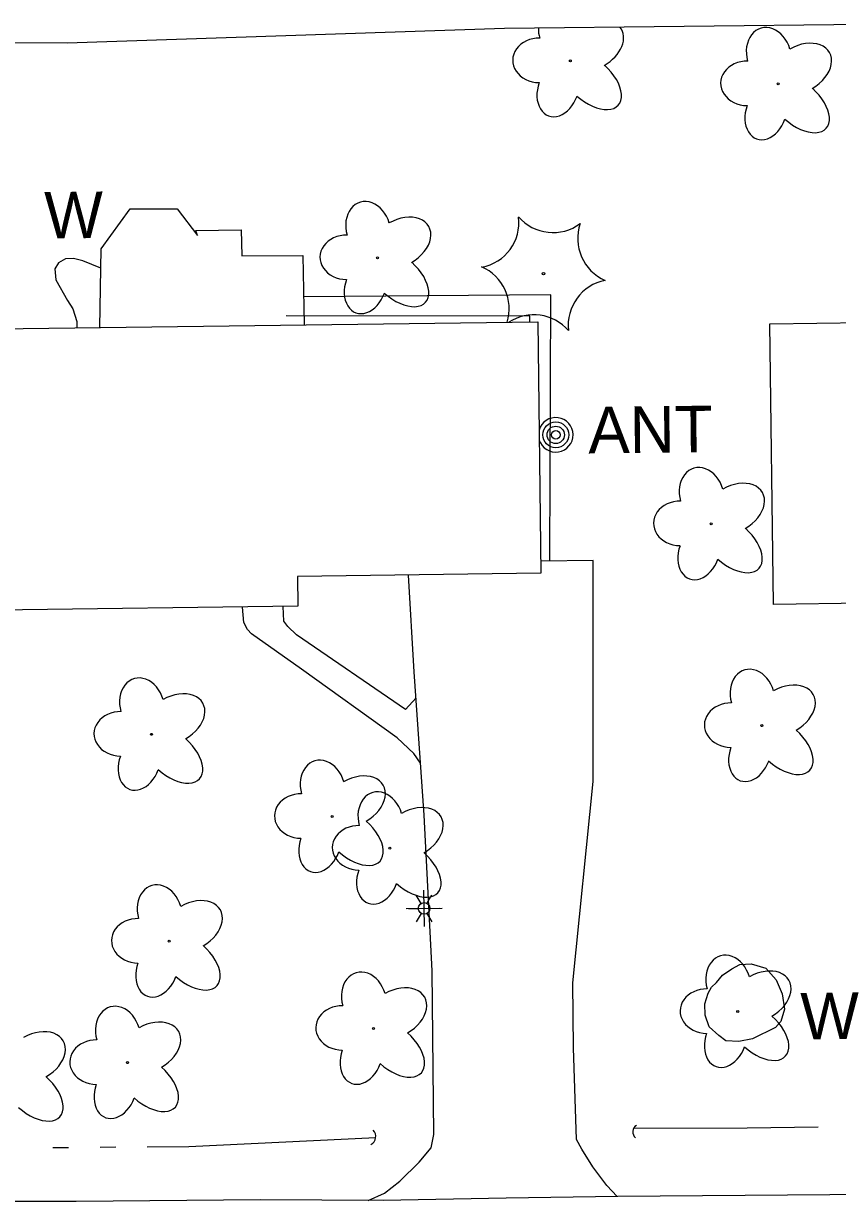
# Model space of a CAD drawing. Extents: x 589250 to 1188077, y 162953 to 363065.
# Drawn here: x 593581.3 to 593686.3, y 188994.4 to 189146.4 of the extents above; entities that cross this region are included whole.
import ezdxf

# ---------------------------------------------------------------- set-up
doc = ezdxf.new("R2010")
doc.units = 0
for name, color, linetype in [('E_BLD', 7, 'Continuous'), ('E_BLD_HvyDash', 7, 'Continuous'), ('E_DRN', 7, 'Continuous'), ('E_DWY', 7, 'Continuous'), ('E_LAND_Vegetation', 7, 'Continuous'), ('E_MAP_Limits', 7, 'Continuous'), ('E_MISCPROP', 7, 'Continuous'), ('E_MISCPROP_Text', 7, 'Continuous'), ('E_MISCPROP_YardLight', 7, 'Continuous'), ('E_PATH_Sidewalk', 7, 'Continuous'), ('E_RDWY', 7, 'Continuous'), ('E_WAL', 7, 'Continuous'), ('E_WAL_Text', 7, 'Continuous'), ('E_WTR_FlowLine', 7, 'Continuous')]:
    doc.layers.add(name, color=color, linetype=linetype)

msp = doc.modelspace()

# ---------------------------------------------------------------- linework, layer by layer
at = {"layer": 'E_BLD'}
for p, q in [((593577.02, 189106.97), (593647.63, 189107.87)), ((593647.63, 189107.87), (593648.04, 189075.42)), ((593677.56, 189107.62), (593747.67, 189108.55)), ((593678.04, 189071.39), (593677.56, 189107.62)), ((593648.04, 189075.42), (593616.61, 189075.02)), ((593616.61, 189075.02), (593616.66, 189071.16)), ((593616.66, 189071.16), (593577.48, 189070.67)), ((593716.79, 189071.91), (593678.04, 189071.39))]:
    msp.add_line(p, q, dxfattribs=at)
at = {"layer": 'E_BLD_HvyDash'}
for p, q in [((593591.26, 189117.28), (593595.01, 189122.47)), ((593595.01, 189122.47), (593601.07, 189122.45)), ((593601.07, 189122.45), (593603.71, 189119.01)), ((593603.51, 189119.68), (593609.36, 189119.73)), ((593603.71, 189119.01), (593603.51, 189119.68)), ((593609.36, 189119.73), (593609.42, 189116.39)), ((593591.1, 189107.15), (593591.26, 189117.28)), ((593609.42, 189116.39), (593617.29, 189116.42)), ((593617.29, 189116.42), (593617.47, 189107.48))]:
    msp.add_line(p, q, dxfattribs=at)
at = {"layer": 'E_DRN'}
for centre, radius, start, end in [((593660.88, 189003.33), 0.99, 122.2218, 228.482), ((593625.57, 189002.75), 1.15, 297.2959, 43.5561)]:
    msp.add_arc(centre, radius, start, end, dxfattribs=at)
at = {"layer": 'E_DWY'}
for p, q in [((593654.78, 189077.07), (593648.02, 189077)), ((593654.78, 189048.57), (593654.78, 189077.07)), ((593631.68, 189062.72), (593630.94, 189075.2)), ((593632.98, 189044.22), (593631.68, 189062.72)), ((593652.14, 189022.58), (593654.78, 189048.57)), ((593633.98, 189024.11), (593632.98, 189044.22)), ((593634.21, 189003.01), (593633.98, 189024.11)), ((593652.25, 189014.18), (593652.14, 189022.58)), ((593652.64, 189002.36), (593652.25, 189014.18)), ((593633.87, 189001.29), (593634.21, 189003.01)), ((593653.3, 189001.12), (593652.64, 189002.36)), ((593632.31, 188999.43), (593633.87, 189001.29)), ((593654.72, 188998.83), (593653.3, 189001.12)), ((593629.83, 188996.99), (593632.31, 188999.43)), ((593656.54, 188996.42), (593654.72, 188998.83)), ((593627.83, 188995.42), (593629.83, 188996.99)), ((593657.88, 188994.98), (593656.54, 188996.42)), ((593625.72, 188994.5), (593627.83, 188995.42))]:
    msp.add_line(p, q, dxfattribs=at)
at = {"layer": 'E_LAND_Vegetation'}
for centre, radius in [((593651.83, 189141.56), 0.128), ((593678.66, 189138.59), 0.128), ((593626.95, 189116.14), 0.128), ((593648.36, 189114.09), 0.167), ((593670, 189081.8), 0.128), ((593676.56, 189055.76), 0.128), ((593597.78, 189054.64), 0.128), ((593621.08, 189044.03), 0.128), ((593628.54, 189039.94), 0.128), ((593600.04, 189027.94), 0.128), ((593673.43, 189018.86), 0.128), ((593626.41, 189016.69), 0.128), ((593594.66, 189012.27), 0.128)]:
    msp.add_circle(centre, radius, dxfattribs=at)
for centre, radius, start, end in [((593639.3, 189120.71), 5.9, 280.8651, 6.63), ((593649.59, 189125.3), 5.9, 220.8697, 306.6346), ((593658.68, 189118.63), 5.9, 160.8697, 246.6346), ((593638.04, 189109.55), 5.9, 342.8822, 66.6346), ((593657.46, 189107.42), 5.91, 100.9095, 186.5856), ((593647.13, 189102.88), 5.9, 40.8697, 123.2471)]:
    msp.add_arc(centre, radius, start, end, dxfattribs=at)
for centre, major_axis, ratio, start_param, end_param in [((593650.6, 189145.27), (0.99, -3.48), 0.782863, 4.351704, 4.712389), ((593654.77, 189143.51), (-3.67, -2.09), 0.691916, 1.570796, 3.262581), ((593677.44, 189142.3), (0.99, -3.48), 0.782863, 1.570796, 4.712389), ((593647.84, 189141.62), (3.45, -0.05), 0.832022, 1.570796, 4.712389), ((593681.61, 189140.54), (-3.67, -2.09), 0.691916, 1.570796, 4.712389), ((593654.46, 189139), (-3.55, 3.17), 0.560249, 1.570796, 4.712389), ((593674.68, 189138.65), (3.45, -0.05), 0.832022, 1.570796, 4.712389), ((593650.25, 189137.87), (1.22, 3.41), 0.716896, 1.570796, 4.712389), ((593681.3, 189136.02), (-3.55, 3.17), 0.560249, 1.570796, 4.712389), ((593677.09, 189134.9), (1.22, 3.41), 0.716896, 1.570796, 4.712389), ((593625.73, 189119.85), (0.99, -3.48), 0.782863, 1.570796, 4.712389), ((593629.89, 189118.09), (-3.67, -2.09), 0.691916, 1.570796, 4.712389), ((593622.97, 189116.2), (3.45, -0.05), 0.832022, 1.570796, 4.712389), ((593629.59, 189113.57), (-3.55, 3.17), 0.560249, 1.570796, 4.712389), ((593625.38, 189112.45), (1.22, 3.41), 0.716896, 1.570796, 4.712389), ((593668.78, 189085.51), (0.99, -3.48), 0.782863, 1.570796, 4.712389), ((593672.95, 189083.75), (-3.67, -2.09), 0.691916, 1.570796, 4.712389), ((593666.02, 189081.86), (3.45, -0.05), 0.832022, 1.570796, 4.712389), ((593672.64, 189079.24), (-3.55, 3.17), 0.560249, 1.570796, 4.712389), ((593668.43, 189078.11), (1.22, 3.41), 0.716896, 1.570796, 4.712389), ((593675.34, 189059.47), (0.99, -3.48), 0.782863, 1.570796, 4.712389), ((593596.55, 189058.35), (0.99, -3.48), 0.782863, 1.570796, 4.712389), ((593600.72, 189056.59), (-3.67, -2.09), 0.691916, 1.570796, 4.712389), ((593679.51, 189057.71), (-3.67, -2.09), 0.691916, 1.570796, 4.712389), ((593672.58, 189055.82), (3.45, -0.05), 0.832022, 1.570796, 4.712389), ((593593.8, 189054.7), (3.45, -0.05), 0.832022, 1.570796, 4.712389), ((593600.42, 189052.08), (-3.55, 3.17), 0.560249, 1.570796, 4.712389), ((593679.2, 189053.2), (-3.55, 3.17), 0.560249, 1.570796, 4.712389), ((593674.99, 189052.07), (1.22, 3.41), 0.716896, 1.570796, 4.712389), ((593596.2, 189050.95), (1.22, 3.41), 0.716896, 1.570796, 4.712389), ((593619.86, 189047.74), (0.99, -3.48), 0.782863, 1.570796, 4.712389), ((593624.02, 189045.98), (-3.67, -2.09), 0.691916, 1.570796, 4.712389), ((593617.1, 189044.09), (3.45, -0.05), 0.832022, 1.570796, 4.712389), ((593627.32, 189043.65), (0.99, -3.48), 0.782863, 1.570796, 4.712389), ((593631.48, 189041.89), (-3.67, -2.09), 0.691916, 1.570796, 4.712389), ((593623.72, 189041.46), (-3.55, 3.17), 0.560249, 1.570796, 4.712389), ((593624.56, 189040), (3.45, -0.05), 0.832022, 1.570796, 4.712389), ((593619.5, 189040.34), (1.22, 3.41), 0.716896, 1.570796, 4.712389), ((593631.18, 189037.37), (-3.55, 3.17), 0.560249, 1.570796, 4.712389), ((593626.97, 189036.25), (1.22, 3.41), 0.716896, 1.570796, 4.712389), ((593598.82, 189031.65), (0.99, -3.48), 0.782863, 1.570796, 4.712389), ((593602.99, 189029.89), (-3.67, -2.09), 0.691916, 1.570796, 4.712389), ((593596.06, 189028), (3.45, -0.05), 0.832022, 1.570796, 4.712389), ((593602.68, 189025.38), (-3.55, 3.17), 0.560249, 1.570796, 4.712389), ((593598.47, 189024.25), (1.22, 3.41), 0.716896, 1.570796, 4.712389), ((593672.21, 189022.57), (0.99, -3.48), 0.782863, 1.570796, 4.712389), ((593625.19, 189020.4), (0.99, -3.48), 0.782863, 1.570796, 4.712389), ((593676.38, 189020.81), (-3.67, -2.09), 0.691916, 1.570796, 4.712389), ((593629.36, 189018.64), (-3.67, -2.09), 0.691916, 1.570796, 4.712389), ((593669.45, 189018.92), (3.45, -0.05), 0.832022, 1.570796, 4.712389), ((593593.44, 189015.98), (0.99, -3.48), 0.782863, 1.570796, 4.712389), ((593622.43, 189016.75), (3.45, -0.05), 0.832022, 1.570796, 4.712389), ((593597.61, 189014.22), (-3.67, -2.09), 0.691916, 1.570796, 4.712389), ((593676.07, 189016.3), (-3.55, 3.17), 0.560249, 1.570796, 4.712389), ((593582.71, 189012.98), (-3.67, -2.09), 0.691916, 1.570796, 4.712389), ((593629.05, 189014.13), (-3.55, 3.17), 0.560249, 1.570796, 4.712389), ((593671.86, 189015.17), (1.22, 3.41), 0.716896, 1.570796, 4.712389), ((593590.68, 189012.33), (3.45, -0.05), 0.832022, 1.570796, 4.712389), ((593624.84, 189013), (1.22, 3.41), 0.716896, 1.570796, 4.712389), ((593597.3, 189009.71), (-3.55, 3.17), 0.560249, 1.570796, 4.712389), ((593582.4, 189008.47), (-3.55, 3.17), 0.560249, 1.570796, 4.712389), ((593593.09, 189008.58), (1.22, 3.41), 0.716896, 1.570796, 4.712389)]:
    msp.add_ellipse(centre, major_axis=major_axis, ratio=ratio, start_param=start_param, end_param=end_param, dxfattribs=at)
at = {"layer": 'E_MAP_Limits'}
for p, q in [((593643.32, 189145.72), (593586.88, 189143.83)), ((593699.15, 189146.37), (593643.32, 189145.72)), ((593586.88, 189143.83), (593447.11, 189144.37))]:
    msp.add_line(p, q, dxfattribs=at)
at = {"layer": 'E_MISCPROP'}
for radius in [1.67, 1.12, 0.558]:
    msp.add_circle((593649.95, 189093.29), radius, dxfattribs=at)
msp.add_arc((593649.95, 189093.29), 2.23, 197.3678, 164.0881, dxfattribs=at)
at = {"layer": 'E_MISCPROP_YardLight'}
for p, q in [((593632.99, 189029.84), (593632.94, 189034.51)), ((593632.58, 189032.82), (593631.94, 189033.9)), ((593633.33, 189032.83), (593633.94, 189033.92)), ((593630.63, 189032.15), (593635.3, 189032.2)), ((593630.96, 189032.15), (593632.21, 189032.17)), ((593631.98, 189030.43), (593632.6, 189031.52)), ((593633.98, 189030.46), (593633.35, 189031.53)), ((593633.71, 189032.18), (593634.96, 189032.2))]:
    msp.add_line(p, q, dxfattribs=at)
for radius in [0.75, 0.75, 0.75, 0.0625]:
    msp.add_circle((593632.96, 189032.18), radius, dxfattribs=at)
at = {"layer": 'E_PATH_Sidewalk'}
for p, q in [((593649.3, 189111.36), (593617.4, 189111.11)), ((593649.2, 189077.01), (593649.3, 189111.36)), ((593646.61, 189108.62), (593615.16, 189108.64)), ((593646.61, 189107.85), (593646.61, 189108.62)), ((593609.67, 189069.07), (593609.5, 189071.07)), ((593614.84, 189069.25), (593614.76, 189071.14)), ((593615.39, 189068.54), (593614.84, 189069.25)), ((593610.16, 189068.16), (593609.67, 189069.07)), ((593610.66, 189067.6), (593610.16, 189068.16)), ((593617.15, 189063.05), (593610.66, 189067.6)), ((593616.5, 189067.48), (593615.39, 189068.54)), ((593630.56, 189057.84), (593616.5, 189067.48)), ((593629.49, 189054.18), (593617.15, 189063.05)), ((593631.92, 189059.35), (593630.56, 189057.84)), ((593631.61, 189052.15), (593629.49, 189054.18)), ((593632.51, 189050.92), (593631.61, 189052.15))]:
    msp.add_line(p, q, dxfattribs=at)
at = {"layer": 'E_RDWY'}
for p, q in [((593643.55, 188994.79), (593627.69, 188994.49)), ((593657.97, 188994.98), (593643.55, 188994.79)), ((593685.3, 188995.22), (593657.97, 188994.98)), ((593708.77, 188995.52), (593685.3, 188995.22)), ((593588.04, 188994.37), (593568.82, 188994.36)), ((593611.83, 188994.55), (593588.04, 188994.37)), ((593627.69, 188994.49), (593611.83, 188994.55))]:
    msp.add_line(p, q, dxfattribs=at)
at = {"layer": 'E_WAL'}
for p, q in [((593585.78, 189115.49), (593585.28, 189114.73)), ((593585.28, 189114.73), (593585.42, 189113.3)), ((593586.66, 189116.01), (593585.78, 189115.49)), ((593587.72, 189116.03), (593586.66, 189116.01)), ((593588.89, 189115.76), (593587.72, 189116.03)), ((593591.22, 189114.81), (593588.89, 189115.76)), ((593585.42, 189113.3), (593586.92, 189110.63)), ((593586.92, 189110.63), (593587.64, 189109.57)), ((593587.64, 189109.57), (593588.13, 189107.93)), ((593588.13, 189107.93), (593588.13, 189107.11)), ((593673.71, 189024.94), (593675.18, 189025.02)), ((593675.18, 189025.02), (593677.07, 189024.45)), ((593670.68, 189022.62), (593671.45, 189023.58)), ((593671.45, 189023.58), (593672.66, 189024.39)), ((593672.66, 189024.39), (593673.71, 189024.94)), ((593677.07, 189024.45), (593678.41, 189022.97)), ((593669.62, 189021.25), (593670.06, 189022.01)), ((593670.06, 189022.01), (593670.68, 189022.62)), ((593678.41, 189022.97), (593679.19, 189021.15)), ((593669.17, 189019.85), (593669.62, 189021.25)), ((593679.19, 189021.15), (593679.46, 189019.19)), ((593669.25, 189018.39), (593669.17, 189019.85)), ((593679.46, 189019.19), (593679.01, 189017.56)), ((593669.73, 189016.89), (593669.25, 189018.39)), ((593679.01, 189017.56), (593678.31, 189016.8)), ((593670.98, 189015.77), (593669.73, 189016.89)), ((593678.31, 189016.8), (593675.34, 189015.36)), ((593671.89, 189015.09), (593670.98, 189015.77)), ((593673.58, 189014.99), (593671.89, 189015.09)), ((593675.34, 189015.36), (593673.58, 189014.99))]:
    msp.add_line(p, q, dxfattribs=at)
at = {"layer": 'E_WTR_FlowLine'}
for p, q in [((593660.01, 189003.8), (593674.66, 189003.85)), ((593674.66, 189003.85), (593683.8, 189003.99)), ((593602.58, 189001.46), (593626.71, 189002.61)), ((593585.06, 189001.32), (593585.2, 189001.32)), ((593585.2, 189001.32), (593587.08, 189001.34)), ((593591.14, 189001.37), (593593.17, 189001.39)), ((593597.22, 189001.42), (593602.58, 189001.46))]:
    msp.add_line(p, q, dxfattribs=at)

# ---------------------------------------------------------------- texts
at = {"layer": 'E_MISCPROP_Text'}
msp.add_text('ANT', height=6, rotation=0.6584, dxfattribs=at).set_placement((593654.17, 189090.88))
at = {"layer": 'E_WAL_Text'}
for p in [(593583.98, 189118.61), (593681.56, 189015.26)]:
    msp.add_text('W', height=6, rotation=0.6584, dxfattribs=at).set_placement(p)

doc.saveas('drawing.dxf')
